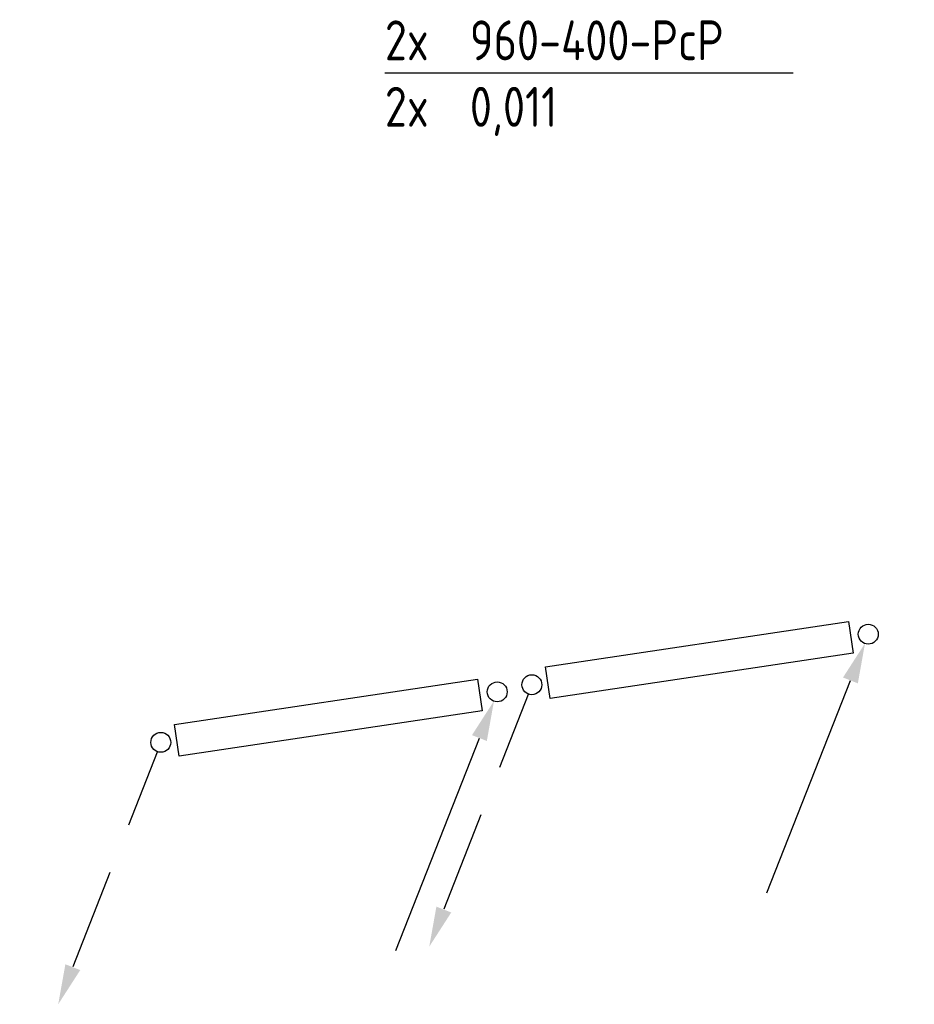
# Model space of a CAD drawing. Extents: x -156717 to 425753, y -51191 to 363295.
# Tile 441 of 502: x 215292 to 218095, y 173187 to 176273. Entities that reach past the tile are written whole.
import ezdxf

# ---------------------------------------------------------------- set-up
doc = ezdxf.new("R2010")
doc.units = 0
doc.header["$LTSCALE"] = 50
doc.linetypes.add('HIDDEN', pattern=[9.525, 6.35, -3.175])
doc.layers.get('0').update_dxf_attribs({"linetype": 'CONTINUOUS'})
doc.layers.add('56WD', color=4, linetype='CONTINUOUS')
doc.layers.add('WL524---', color=90, linetype='CONTINUOUS')
doc.styles.add('ISO25', font='ISO', dxfattribs={"width": 0.9})

# ---------------------------------------------------------------- blocks, each defined once
blk = doc.blocks.new('CV3')
at = {"color": 2, "linetype": 'Continuous'}
blk.add_line((-434.3, -754.1), (-76.8, -134.9), dxfattribs=at)
blk.add_circle((0, 0), 31.2, dxfattribs=at)
blk.add_solid([(-98.4, -122.4), (-55.1, -147.4), (-14.3, -26.6)], dxfattribs=at)
blk = doc.blocks.new('CVR2')
at = {"color": 2, "linetype": 'HIDDEN'}
blk.add_line((-376.1, -653.4), (-14.8, -27.5), dxfattribs=at)
at = {"color": 2, "linetype": 'Continuous'}
blk.add_circle((0, 0), 31.2, dxfattribs=at)
blk.add_solid([(-355.7, -668.4), (-399, -643.4), (-439.8, -764.1)], dxfattribs=at)
blk = doc.blocks.new('RAD960')
at = {"layer": '56WD', "color": 3, "linetype": 'Continuous'}
for p, q in [((50.5, -51.4), (50.5, 48.6)), ((50.5, 48.6), (1010.5, 48.6)), ((1010.5, 48.6), (1010.5, -51.4)), ((1010.5, -51.4), (50.5, -51.4))]:
    blk.add_line(p, q, dxfattribs=at)
at = {"layer": '56WD', "linetype": 'Continuous'}
for name, p in [('CVR2', (0, 0)), ('CV3', (1066, 0))]:
    blk.add_blockref(name, p, dxfattribs=at)
blk = doc.blocks.new('dfgerw')
at = {"layer": '56WD', "color": 8, "linetype": 'Continuous', "rotation": 8.537262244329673}
for p in [(216896.9, 157376.1), (215734.3, 157195.5)]:
    blk.add_blockref('RAD960', p, dxfattribs=at)

msp = doc.modelspace()

# ---------------------------------------------------------------- linework, layer by layer
at = {"layer": '56WD', "color": 1, "linetype": 'Continuous'}
msp.add_line((216436.27827, 176107.09742), (217716.27182, 176107.09742), dxfattribs=at)

# ---------------------------------------------------------------- block references
at = {"layer": 'WL524---'}
msp.add_blockref('dfgerw', (0, 16812.98591), dxfattribs=at)

# ---------------------------------------------------------------- texts
at = {"layer": '56WD', "color": 1, "linetype": 'Continuous', "style": 'ISO25', "width": 0.9}
for s, p in [('2x  960-400-PcP', (216436.27827, 176146.10753)), ('2x  0,011', (216436.27827, 175937.7742))]:
    msp.add_text(s, height=125, dxfattribs=at).set_placement(p)

doc.saveas('drawing.dxf')
